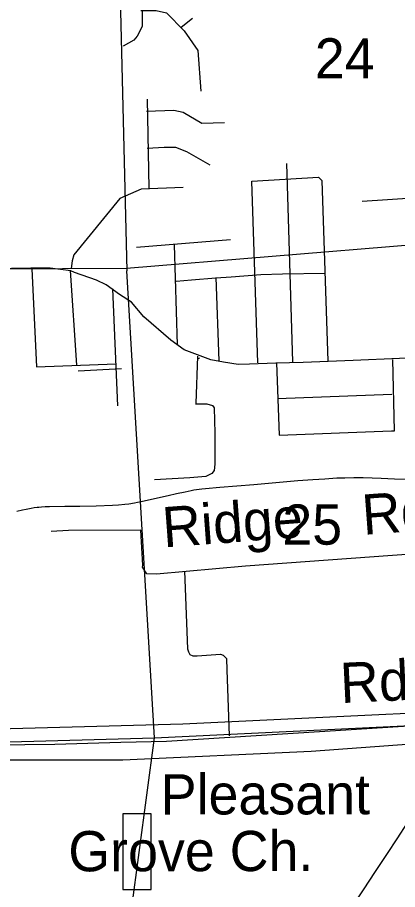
# Model space of a CAD drawing. Extents: x 2480962 to 2688785, y 277103 to 599240.
# Drawn here: x 2544044 to 2548298, y 404417 to 414174 of the extents above; entities that cross this region are included whole.
import ezdxf

# ---------------------------------------------------------------- set-up
doc = ezdxf.new("R2010")
doc.units = 0
for name, color, linetype in [('County Routes Highway Center Lines', 7, 'Continuous'), ('Culture Text', 7, 'Continuous'), ('Level 31', 7, 'Continuous'), ('Local Roads Improved', 7, 'Continuous'), ('Local Roads Paved', 7, 'Continuous'), ('Local Roads Related Text', 7, 'Continuous'), ('Narrow River Creek and Branch and Slough', 7, 'Continuous'), ('Section Lines', 7, 'Continuous'), ('Section Numbers', 7, 'Continuous'), ('State Routes Highway Center Lines', 7, 'Continuous'), ('Swamps', 7, 'Continuous'), ('Uninventoried Roads and Features', 7, 'Continuous')]:
    doc.layers.add(name, color=color, linetype=linetype)

msp = doc.modelspace()

# ---------------------------------------------------------------- linework, layer by layer
at = {"layer": 'County Routes Highway Center Lines'}
msp.add_lwpolyline([(2550176.068, 410409.784), (2549935.342, 410408.956), (2549509.456, 410387.228), (2548318.714, 410356.807), (2547801.567, 410335.078), (2547240.962, 410313.349), (2546936.758, 410304.658), (2546641.245, 410295.966), (2546515.218, 410291.621), (2546350.078, 410317.695), (2546206.668, 410343.77), (2545911.155, 410456.76), (2545759.053, 410565.404), (2545459.194, 410826.151), (2545320.13, 410986.944), (2545185.411, 411073.86), (2545037.654, 411182.504), (2544929.01, 411234.654), (2544681.301, 411321.569), (2544642.189, 411338.952), (2544411.863, 411369.373), (2544194.574, 411369.373), (2541387.204, 411321.569)], dxfattribs=at)
at = {"layer": 'Level 31'}
for points in [[(2553276.524, 406124.216), (2553244.635, 406490.944), (2550597.819, 406490.944), (2545894.141, 406267.718), (2539420.604, 406092.327), (2537586.967, 406060.438), (2532404.949, 405900.991), (2532213.613, 405869.101), (2532197.668, 405741.544), (2532261.447, 405645.876), (2533250.016, 405693.71), (2538447.979, 405757.489), (2542035.53, 405869.101), (2545224.465, 405869.101), (2547329.161, 405964.769), (2549720.862, 406140.161), (2550725.377, 406203.94), (2552495.235, 406156.106)], [(2545224.835, 404417.708), (2545540.142, 404417.708), (2545540.142, 405265.561), (2545224.835, 405265.561)]]:
    msp.add_lwpolyline(points, close=True, dxfattribs=at)
at = {"layer": 'Local Roads Improved'}
for points in [[(2547483.598, 411310.63), (2547009.311, 411300.698), (2546768.443, 411295.731), (2546435.697, 411268.416), (2546264.357, 411258.484), (2545991.208, 411236.135), (2545819.869, 411221.236)], [(2546037.036, 409851.672), (2546162.578, 409851.672), (2546225.348, 409833.074), (2546243.947, 409805.175), (2546253.246, 409521.545), (2546253.246, 409177.469), (2546246.272, 409105.399), (2546220.699, 409070.526), (2546153.278, 409037.978), (2545971.941, 409024.029), (2545576.718, 409000.781)]]:
    msp.add_lwpolyline(points, dxfattribs=at)
at = {"layer": 'Local Roads Paved'}
for p, q in [((2545876.343, 414064.867), (2546002.439, 414164.416)), ((2545494.9, 413260.017), (2545513.232, 412264)), ((2547126.413, 410320.851), (2547059.197, 412538.974)), ((2550064.041, 412266.347), (2547900.508, 412113.705)), ((2545375.745, 411604.063), (2546429.812, 411689.61)), ((2545834.035, 410510.277), (2545800.427, 411628.505)), ((2544706.642, 410284.187), (2544636.37, 411341.31)), ((2546301.491, 410333.072), (2546269.324, 411265.933)), ((2545167.987, 409828.953), (2545112.992, 411139.662)), ((2546059.696, 410386.18), (2546041.686, 409856.322)), ((2546952.675, 409910.127), (2548234.399, 409958.312))]:
    msp.add_line(p, q, dxfattribs=at)
for points in [[(2545365.325, 415425.371), (2545438.327, 414250.692), (2545438.327, 414124.597), (2545438.327, 414071.504), (2545385.234, 413965.318), (2545345.415, 413918.862), (2545225.956, 413852.496)], [(2545425.054, 414250.692), (2545597.606, 414250.692), (2545710.428, 414224.146), (2545909.526, 414025.048), (2546062.168, 413806.04), (2546095.351, 413348.114)], [(2545488.79, 413125.585), (2545794.316, 413137.806), (2545898.195, 413113.364), (2546105.954, 412991.154), (2546362.596, 412997.264)], [(2545494.9, 412710.069), (2545684.327, 412722.29), (2545812.648, 412722.29), (2545934.859, 412673.406), (2546197.612, 412526.753)], [(2546735.338, 410308.63), (2546668.123, 412343.437), (2547413.608, 412386.211), (2547450.271, 412349.548), (2547517.487, 410326.961)], [(2545898.195, 412270.111), (2545427.684, 412251.779), (2545189.374, 412147.9), (2544676.089, 411518.515), (2544657.757, 411451.299), (2544645.536, 411365.752)], [(2544205.578, 411362.697), (2544257.517, 410265.856), (2545143.545, 410299.464)], [(2546943.038, 410310.063), (2546971.949, 409500.553), (2548229.58, 409548.738), (2548263.31, 409548.738), (2548244.036, 410348.611)], [(2550285.558, 408420.475), (2549882.263, 408420.475), (2549277.32, 408371.591), (2549106.225, 408347.149), (2548953.462, 408304.375), (2548843.472, 408224.938), (2548702.93, 408188.275), (2546594.796, 408035.511), (2545598.779, 407943.853), (2545493.49, 407949.024), (2545444.606, 408022.35), (2545446.016, 408047.732), (2545424.629, 408438.807), (2544614.984, 408432.696), (2544420.351, 408424.793)], [(2545913.472, 407977.461), (2545947.08, 407109.766), (2545956.246, 407076.158), (2545971.522, 407045.605), (2546008.185, 407033.384), (2546054.014, 407030.329), (2546316.767, 407051.716), (2546347.32, 407039.495), (2546383.983, 407002.831), (2546387.038, 406871.455), (2546399.259, 406562.873), (2546411.48, 406138.191)], [(2536982.332, 405868.563), (2538830.543, 405912.568), (2539463.115, 405901.567), (2540018.679, 405923.569), (2540134.192, 405929.07), (2540222.202, 405956.573), (2540865.775, 405973.075), (2543451.07, 406033.582), (2544463.186, 406044.583), (2545200.27, 406066.586), (2545711.828, 406077.587), (2547780.064, 406209.602), (2548830.684, 406275.61), (2549105.715, 406275.61), (2550029.82, 406308.613), (2551931.356, 406319.448), (2552692.124, 406319.615), (2552928.651, 406325.115), (2553011.16, 406325.115), (2553055.165, 406253.607), (2553016.661, 405445.015), (2552950.653, 403002.736)]]:
    msp.add_lwpolyline(points, dxfattribs=at)
at = {"layer": 'Narrow River Creek and Branch and Slough'}
msp.add_lwpolyline([(2548415.604, 409003.795), (2548264.986, 409010.278), (2548114.338, 409015.817), (2547910.908, 409021.621), (2547809.179, 409022.584), (2547707.49, 409021.226), (2547617.678, 409017.879), (2547483.046, 409010.236), (2547348.486, 409000.85), (2547182.159, 408988.797), (2547015.952, 408975.532), (2546852.346, 408960.352), (2546688.763, 408945.002), (2546498.781, 408929.205), (2546308.752, 408913.804), (2546147.269, 408900.377), (2546106.992, 408896.185), (2546046.778, 408888.371), (2546016.792, 408883.577), (2545986.906, 408878.065), (2545922.142, 408864.752), (2545825.37, 408843.57), (2545728.69, 408822.018), (2545578.58, 408788.358), (2545428.337, 408754.881), (2545388.572, 408746.69), (2545353.631, 408740.245), (2545292.205, 408730.583), (2545245.943, 408724.683), (2545176.328, 408717.987), (2545106.552, 408713.864), (2544924.362, 408707.93), (2544742.144, 408703.975), (2544573.116, 408701.89), (2544404.085, 408699.699), (2544352.442, 408698.041), (2544313.755, 408695.779), (2544284.786, 408693.351), (2544263.095, 408691.054), (2544230.629, 408686.74), (2544198.264, 408681.261), (2544142.459, 408670.061), (2544100.892, 408660.954), (2544038.845, 408646.375)], dxfattribs=at)
at = {"layer": 'Section Lines'}
for p, q in [((2545133.044, 416786.765), (2545266.574, 411339.264)), ((2545264.318, 411370.524), (2550056.398, 411762.984)), ((2545576.446, 406115.87), (2545266.574, 411339.264)), ((2545576.446, 406115.87), (2550134.985, 406335.217)), ((2540185.242, 405967.943), (2545576.446, 406115.87)), ((2544895.724, 401000.454), (2545576.446, 406115.87))]:
    msp.add_line(p, q, dxfattribs=at)
at = {"layer": 'State Routes Highway Center Lines'}
msp.add_lwpolyline([(2550567.71, 409065.863), (2550268.963, 408405.3), (2549839.929, 407502.421), (2549722.92, 407260.934), (2549657.362, 407133.136), (2549568.568, 406977.124), (2549509.648, 406875.882), (2549459.027, 406793.727), (2549438.281, 406757.213), (2549347.827, 406617.798), (2549220.859, 406422.783), (2549145.343, 406306.603), (2549025.014, 406127.355), (2548899.706, 405935.659), (2548820.041, 405812.011), (2548694.733, 405616.166), (2548581.873, 405435.258), (2548510.506, 405328.207), (2548404.284, 405163.066), (2548288.105, 404982.988), (2548181.884, 404821.997), (2548040.809, 404607.895), (2547921.31, 404425.327), (2547845.794, 404313.297)], dxfattribs=at)
at = {"layer": 'Swamps'}
msp.add_line((2539949.847, 411338.27), (2545275.285, 411370.524), dxfattribs=at)
at = {"layer": 'Uninventoried Roads and Features'}
for p, q in [((2546070.122, 410354.883), (2546080.548, 410365.315)), ((2544724.557, 410221.545), (2545210.109, 410247.505))]:
    msp.add_line(p, q, dxfattribs=at)

# ---------------------------------------------------------------- texts
at = {"layer": 'Culture Text'}
for s, rotation, p in [('Pleasant', 0.0669722, (2545647.391, 405256.324)), ('Grove Ch.', 0.0669778, (2544613.463, 404621.095))]:
    msp.add_text(s, height=450, rotation=rotation, dxfattribs=at).set_placement(p)
at = {"layer": 'Local Roads Related Text'}
msp.add_text('Rd.', height=450, rotation=2.74145, dxfattribs=at).set_placement((2547665.106, 406502.524))
at = {"layer": 'Section Numbers'}
for s, rotation, p in [('24', 0.0292639, (2547371.537, 413491.116)), ('25', 0.0293167, (2547007.901, 408275.488))]:
    msp.add_text(s, height=450, rotation=rotation, dxfattribs=at).set_placement(p)
at = {"layer": 'Uninventoried Roads and Features'}
for s, rotation, p in [('Rd.', 4.2217278, (2547915.621, 408384.956)), ('Ridge', 4.2217306, (2545681.523, 408244.21))]:
    msp.add_text(s, height=450, rotation=rotation, dxfattribs=at).set_placement(p)

doc.saveas('drawing.dxf')
